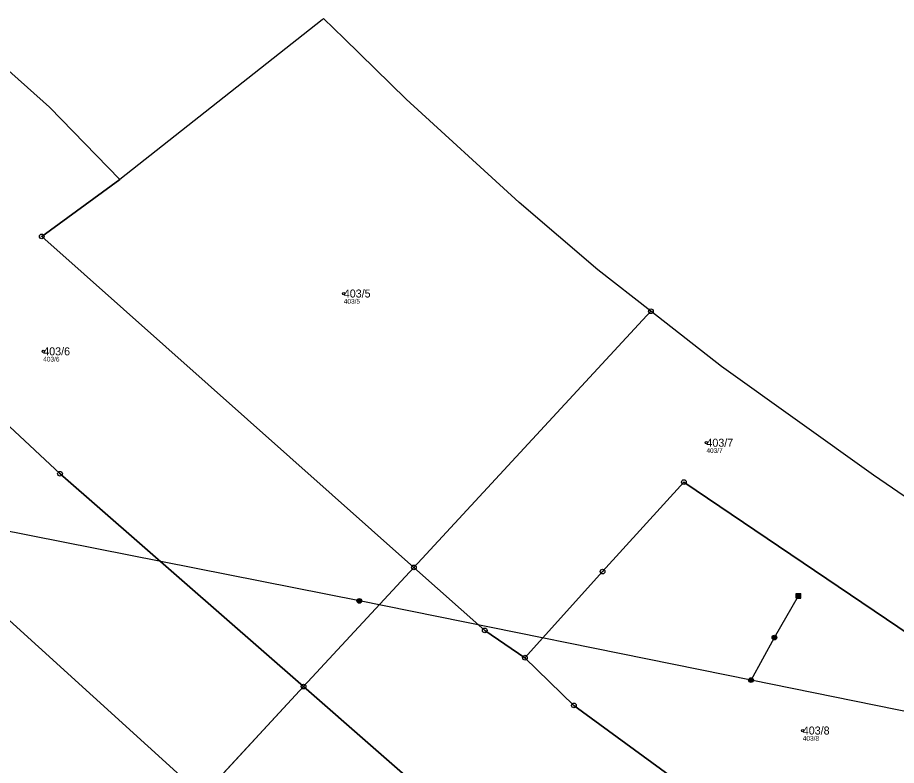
# Model space of a CAD drawing. Extents: x -734504 to -730695, y -1027923 to -1024502.
# Drawn here: x -733734.3 to -733547.6, y -1026104.3 to -1025945.4 of the extents above; entities that cross this region are included whole.
import ezdxf

# ---------------------------------------------------------------- set-up
doc = ezdxf.new("R2010")
doc.units = 0
for name, color, linetype in [('Definiční body', 7, 'Continuous'), ('Hranice parcel', 7, 'Continuous'), ('Parcelní čísla', 7, 'Continuous'), ('Polygon ku', 7, 'Continuous'), ('Polygon parcely', 7, 'Continuous'), ('Poz předměty', 7, 'Continuous'), ('Značky bodu BP', 7, 'Continuous')]:
    doc.layers.add(name, color=color, linetype=linetype)

msp = doc.modelspace()

# ---------------------------------------------------------------- linework, layer by layer
at = {"layer": 'Definiční body'}
for centre in [(-733664.98, -1026004.04), (-733728.81, -1026016.33), (-733587.97, -1026035.75), (-733567.5, -1026096.91)]:
    msp.add_circle(centre, 0.25, dxfattribs=at)
at = {"layer": 'Hranice parcel'}
for p, q in [((-733669.6, -1025945.87), (-733712.57, -1025979.83)), ((-733669.26, -1025945.6), (-733669.6, -1025945.87)), ((-733664.91, -1025949.85), (-733669.26, -1025945.6)), ((-733650.09, -1026062.24), (-733599.76, -1026007.82)), ((-733673.53, -1026087.57), (-733650.09, -1026062.24)), ((-733673.53, -1026087.57), (-733695.01, -1026110.79))]:
    msp.add_line(p, q, dxfattribs=at)
for points in [[(-733599.76, -1026007.82), (-733611, -1025999.01), (-733627.74, -1025984.69), (-733651.75, -1025962.72), (-733664.91, -1025949.85)], [(-733712.57, -1025979.83), (-733727.47, -1025964.47), (-733743.56, -1025950.15)], [(-733712.57, -1025979.83), (-733729.14, -1025991.9), (-733650.09, -1026062.24)], [(-733543.3, -1026048.94), (-733552.5, -1026042.63), (-733584.77, -1026019.57), (-733599.76, -1026007.82)], [(-733756.51, -1026013.2), (-733725.25, -1026042.33), (-733673.53, -1026087.57)], [(-733813.78, -1026026.36), (-733806.54, -1026032.77), (-733787.42, -1026049.24), (-733775.57, -1026037.58), (-733695.01, -1026110.79)], [(-733626.51, -1026081.43), (-733610.01, -1026063.13), (-733592.76, -1026044.13), (-733529.62, -1026086.82), (-733511.33, -1026095.28), (-733508.91, -1026096.4)], [(-733650.09, -1026062.24), (-733635.03, -1026075.64), (-733626.51, -1026081.43)], [(-733626.51, -1026081.43), (-733616.11, -1026091.58), (-733539.6, -1026147.57), (-733517.69, -1026160.08), (-733516.6, -1026160.7)], [(-733550.59, -1026189.6), (-733601.84, -1026147.71), (-733643.92, -1026113.48), (-733673.53, -1026087.57)]]:
    msp.add_lwpolyline(points, dxfattribs=at)
at = {"layer": 'Polygon ku'}
msp.add_lwpolyline([(-733501.54, -1026108.01), (-733501.75, -1026102.08), (-733501.73, -1026101.86), (-733499.66, -1026082.73), (-733498.69, -1026073.16), (-733500.01, -1026072.87), (-733500.64, -1026072.74), (-733505.55, -1026071.68), (-733505.96, -1026071.59), (-733508.23, -1026071.1), (-733530.04, -1026058.02), (-733543.3, -1026048.94), (-733552.5, -1026042.63), (-733584.77, -1026019.57), (-733599.76, -1026007.82), (-733611, -1025999.01), (-733627.74, -1025984.69), (-733651.75, -1025962.72), (-733664.91, -1025949.85), (-733669.26, -1025945.6), (-733669.6, -1025945.87), (-733712.57, -1025979.83), (-733727.47, -1025964.47), (-733743.56, -1025950.15)], dxfattribs=at)
at = {"layer": 'Polygon parcely'}
msp.add_lwpolyline([(-733944.48, -1025920.55), (-733889.22, -1025964.85), (-733867.99, -1025981.9), (-733861.34, -1025986.41), (-733829.12, -1026012.78), (-733813.78, -1026026.36), (-733806.54, -1026032.77), (-733787.42, -1026049.24), (-733775.57, -1026037.58), (-733695.01, -1026110.79), (-733673.53, -1026087.57), (-733725.25, -1026042.33), (-733756.51, -1026013.2), (-733789.72, -1025982.33), (-733820.8, -1025954.82), (-733855.88, -1025924.53), (-733880.42, -1025904.48), (-733930.92, -1025867.04)], dxfattribs=at)
for points in [[(-733756.51, -1026013.2), (-733725.25, -1026042.33), (-733673.53, -1026087.57), (-733650.09, -1026062.24), (-733729.14, -1025991.9), (-733712.57, -1025979.83), (-733727.47, -1025964.47), (-733743.56, -1025950.15), (-733758.71, -1025937.54), (-733770.48, -1025927), (-733792.62, -1025906.47), (-733810.36, -1025890.21), (-733823.59, -1025879.53), (-733843.24, -1025901.92), (-733831.32, -1025911.67), (-733788.38, -1025949.26), (-733739.61, -1025998.07)], [(-733729.14, -1025991.9), (-733650.09, -1026062.24), (-733599.76, -1026007.82), (-733611, -1025999.01), (-733627.74, -1025984.69), (-733651.75, -1025962.72), (-733664.91, -1025949.85), (-733669.26, -1025945.6), (-733669.6, -1025945.87), (-733712.57, -1025979.83)], [(-733584.77, -1026019.57), (-733599.76, -1026007.82), (-733650.09, -1026062.24), (-733635.03, -1026075.64), (-733626.51, -1026081.43), (-733610.01, -1026063.13), (-733592.76, -1026044.13), (-733529.62, -1026086.82), (-733511.33, -1026095.28), (-733508.91, -1026096.4), (-733507.57, -1026071.5), (-733508.23, -1026071.1), (-733530.04, -1026058.02), (-733543.3, -1026048.94), (-733552.5, -1026042.63)], [(-733695.01, -1026110.79), (-733775.57, -1026037.58), (-733787.42, -1026049.24), (-733806.54, -1026032.77), (-733813.78, -1026026.36), (-733759.04, -1026094.08), (-733645.91, -1026234.04), (-733597.12, -1026198.66), (-733633.33, -1026164.95)], [(-733515.8, -1026158.14), (-733515.32, -1026157.03), (-733515.19, -1026156.58), (-733513.76, -1026151.6), (-733508.91, -1026096.4), (-733511.33, -1026095.28), (-733529.62, -1026086.82), (-733592.76, -1026044.13), (-733610.01, -1026063.13), (-733626.51, -1026081.43), (-733616.11, -1026091.58), (-733539.6, -1026147.57), (-733517.69, -1026160.08), (-733516.6, -1026160.7), (-733516.05, -1026158.93)], [(-733521.95, -1026166.88), (-733516.6, -1026160.7), (-733517.69, -1026160.08), (-733539.6, -1026147.57), (-733616.11, -1026091.58), (-733626.51, -1026081.43), (-733635.03, -1026075.64), (-733650.09, -1026062.24), (-733673.53, -1026087.57), (-733643.92, -1026113.48), (-733601.84, -1026147.71), (-733550.59, -1026189.6), (-733530.64, -1026174.06)], [(-733673.53, -1026087.57), (-733695.01, -1026110.79), (-733632.83, -1026164.14), (-733581.19, -1026211.83), (-733580.78, -1026212.21), (-733551.44, -1026190.26), (-733550.59, -1026189.6), (-733601.84, -1026147.71), (-733643.92, -1026113.48)]]:
    msp.add_lwpolyline(points, close=True, dxfattribs=at)
at = {"layer": 'Poz předměty'}
for p, q in [((-733661.68, -1026069.37), (-733745.02, -1026052.8)), ((-733573.53, -1026077.16), (-733568.41, -1026068.29)), ((-733568.91, -1026067.79), (-733567.91, -1026067.79)), ((-733568.91, -1026068.79), (-733568.91, -1026067.79)), ((-733568.91, -1026067.99), (-733567.91, -1026067.99)), ((-733568.91, -1026068.19), (-733567.91, -1026068.19)), ((-733568.91, -1026068.39), (-733567.91, -1026068.39)), ((-733568.91, -1026068.59), (-733567.91, -1026068.59)), ((-733568.91, -1026068.79), (-733567.91, -1026068.79)), ((-733568.71, -1026068.79), (-733568.71, -1026067.79)), ((-733568.51, -1026068.79), (-733568.51, -1026067.79)), ((-733568.31, -1026068.79), (-733568.31, -1026067.79)), ((-733568.11, -1026068.79), (-733568.11, -1026067.79)), ((-733567.91, -1026068.79), (-733567.91, -1026067.79)), ((-733578.5, -1026086.19), (-733661.68, -1026069.37)), ((-733578.5, -1026086.19), (-733573.53, -1026077.16)), ((-733501.73, -1026101.86), (-733578.5, -1026086.19))]:
    msp.add_line(p, q, dxfattribs=at)
for centre, radius in [((-733661.68, -1026069.37), 0.5), ((-733661.68, -1026069.37), 0.4), ((-733661.68, -1026069.37), 0.3), ((-733661.68, -1026069.37), 0.2), ((-733661.68, -1026069.37), 0.1), ((-733573.53, -1026077.16), 0.5), ((-733573.53, -1026077.16), 0.4), ((-733573.53, -1026077.16), 0.3), ((-733573.53, -1026077.16), 0.2), ((-733573.53, -1026077.16), 0.1), ((-733578.5, -1026086.19), 0.5), ((-733578.5, -1026086.19), 0.4), ((-733578.5, -1026086.19), 0.3), ((-733578.5, -1026086.19), 0.2), ((-733578.5, -1026086.19), 0.1)]:
    msp.add_circle(centre, radius, dxfattribs=at)
at = {"layer": 'Značky bodu BP'}
for centre, radius in [((-733729.14, -1025991.9), 0.5), ((-733729.14, -1025991.9), 0.0303), ((-733599.76, -1026007.82), 0.5), ((-733599.76, -1026007.82), 0.0303), ((-733725.25, -1026042.33), 0.5), ((-733725.25, -1026042.33), 0.0303), ((-733592.76, -1026044.13), 0.5), ((-733592.76, -1026044.13), 0.0303), ((-733650.09, -1026062.24), 0.5), ((-733650.09, -1026062.24), 0.0303), ((-733610.01, -1026063.13), 0.5), ((-733610.01, -1026063.13), 0.0303), ((-733635.03, -1026075.64), 0.5), ((-733635.03, -1026075.64), 0.0303), ((-733626.51, -1026081.43), 0.5), ((-733626.51, -1026081.43), 0.0303), ((-733673.53, -1026087.57), 0.5), ((-733673.53, -1026087.57), 0.0303), ((-733616.11, -1026091.58), 0.5), ((-733616.11, -1026091.58), 0.0303)]:
    msp.add_circle(centre, radius, dxfattribs=at)

# ---------------------------------------------------------------- texts
at = {"layer": 'Definiční body'}
for s, p in [('403/5', (-733664.98, -1026006.2)), ('403/6', (-733728.81, -1026018.49)), ('403/7', (-733587.97, -1026037.91)), ('403/8', (-733567.5, -1026099.07))]:
    msp.add_text(s, height=1, dxfattribs=at).set_placement(p)
at = {"layer": 'Parcelní čísla'}
for s, p in [('403/5', (-733664.98, -1026004.89)), ('403/6', (-733728.81, -1026017.18)), ('403/7', (-733587.97, -1026036.6)), ('403/8', (-733567.5, -1026097.76))]:
    msp.add_text(s, height=1.7, dxfattribs=at).set_placement(p)

doc.saveas('drawing.dxf')
